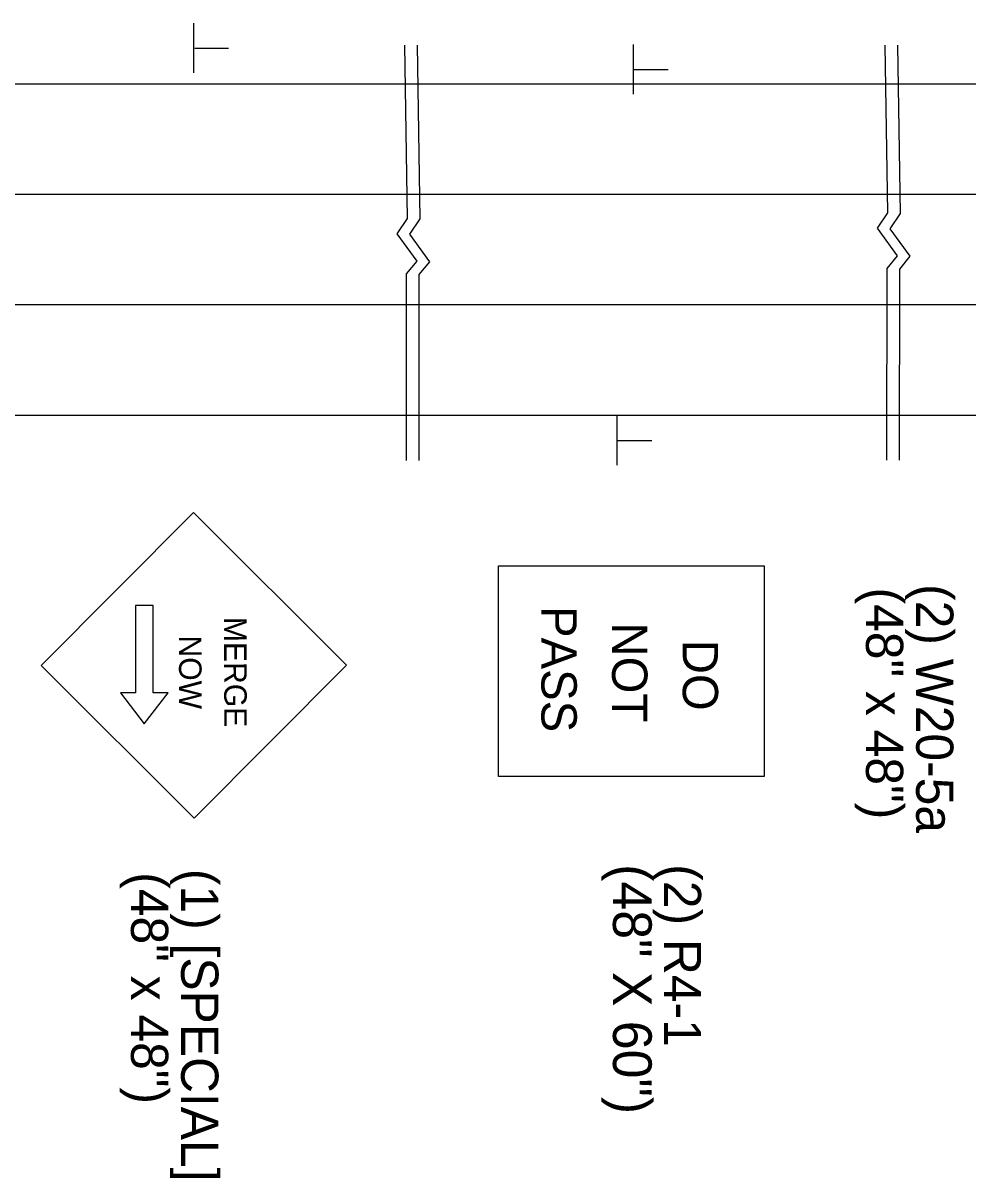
# Model space of a CAD drawing. Extents: x -100 to 745, y -1581 to -107.
# Drawn here: x 610.84 to 625.72, y -642.97 to -624.79 of the extents above; entities that cross this region are included whole.
import ezdxf

# ---------------------------------------------------------------- set-up
doc = ezdxf.new("R2010")
doc.units = 0
doc.layers.add('Default', color=7, linetype='Continuous')

msp = doc.modelspace()

# ---------------------------------------------------------------- linework, layer by layer
at = {"layer": 'Default'}
for p, q in [((613.527, -625.57), (613.527, -624.788)), ((613.538, -625.181), (614.072, -625.181)), ((620.451, -625.908), (620.451, -625.126)), ((620.463, -625.519), (620.997, -625.519)), ((609.446, -625.744), (616.347, -625.744)), ((616.347, -625.744), (623.741, -625.744)), ((623.741, -625.744), (629.938, -625.744)), ((609.446, -627.483), (616.347, -627.483)), ((616.347, -627.483), (623.786, -627.483)), ((623.786, -627.483), (629.904, -627.483)), ((609.446, -629.221), (616.347, -629.221)), ((616.347, -629.221), (623.786, -629.221)), ((623.786, -629.221), (629.904, -629.221)), ((609.446, -630.96), (616.347, -630.96)), ((616.347, -630.96), (623.832, -630.96)), ((620.194, -631.752), (620.194, -630.97)), ((623.832, -630.96), (629.87, -630.96)), ((620.205, -631.363), (620.739, -631.363)), ((611.12, -634.907), (613.521, -632.497)), ((615.929, -634.898), (613.521, -632.497)), ((612.886, -633.959), (612.604, -633.959)), ((612.604, -633.959), (612.604, -635.338)), ((612.886, -635.338), (612.886, -633.959)), ((613.53, -637.308), (611.12, -634.907)), ((613.53, -637.308), (615.929, -634.898)), ((612.604, -635.338), (612.37, -635.338)), ((612.37, -635.338), (612.745, -635.825)), ((612.745, -635.825), (613.12, -635.338)), ((613.12, -635.338), (612.886, -635.338))]:
    msp.add_line(p, q, dxfattribs=at)
for points in [[(616.842, -625.133), (616.883, -627.864), (616.721, -628.106), (617.038, -628.539), (616.871, -628.739), (616.87, -631.676)], [(617.042, -625.133), (617.083, -627.873), (616.921, -628.114), (617.237, -628.547), (617.071, -628.747), (617.07, -631.676)], [(624.411, -625.133), (624.452, -627.778), (624.289, -628.019), (624.606, -628.452), (624.439, -628.652), (624.438, -631.672)], [(624.611, -625.133), (624.651, -627.786), (624.489, -628.028), (624.805, -628.461), (624.639, -628.661), (624.638, -631.672)]]:
    msp.add_lwpolyline(points, dxfattribs=at)
msp.add_lwpolyline([(622.508, -636.654), (618.326, -636.654), (618.326, -633.336), (622.508, -633.336)], close=True, dxfattribs=at)

# ---------------------------------------------------------------- texts
for s, height, rotation, p in [('(48" x 48")', 0.5862, 270, (624.113, -633.677)), ('(2) W20-5a', 0.5862, 270, (624.903, -633.623)), ('PASS', 0.5566, 270, (619, -633.969)), ('MERGE', 0.3544, 270.1004, (614.001, -634.14)), ('NOT', 0.5566, 270, (620.113, -634.228)), ('NOW', 0.3543, 270.1003, (613.291, -634.433)), ('DO', 0.5566, 270, (621.226, -634.5)), ('(1) [SPECIAL]', 0.5862, 270, (613.325, -638.108)), ('(48" X 60")', 0.61, 270, (620.127, -638.035)), ('(2) R4-1', 0.5862, 270, (620.929, -638.035)), ('(48" x 48")', 0.5862, 270, (612.535, -638.161))]:
    msp.add_text(s, height=height, rotation=rotation, dxfattribs=at).set_placement(p)

doc.saveas('drawing.dxf')
